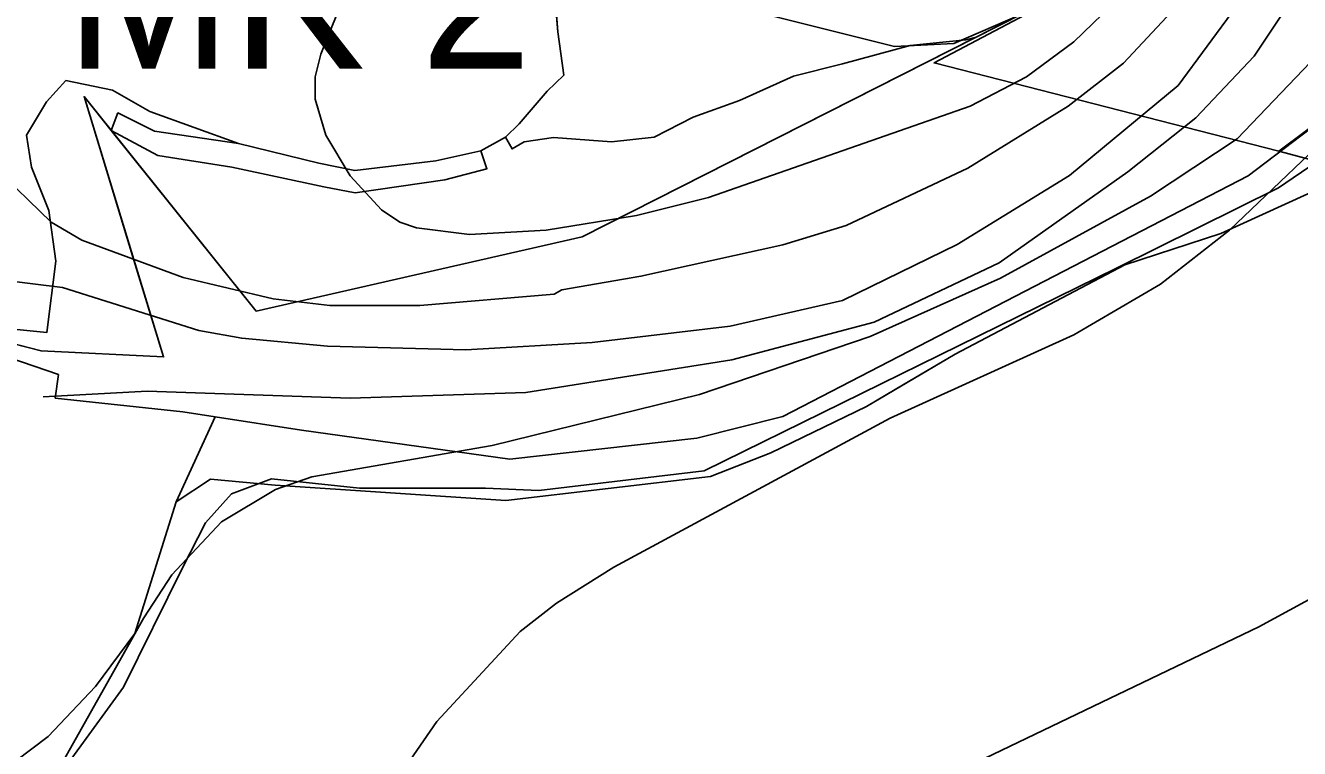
# Model space of a CAD drawing. Extents: x -662620 to -656370, y -1067090 to -1062990.
# Drawn here: x -660833.9 to -660671.9, y -1066230.3 to -1066138.4 of the extents above; entities that cross this region are included whole.
import ezdxf

# ---------------------------------------------------------------- set-up
doc = ezdxf.new("R2010")
doc.units = 0
for name, color, linetype in [('CHRANENE_LOZISKOVE_UZEMI', 7, 'Continuous'), ('LESNÍ_POZEMEK_-_STÁVAJÍCÍ', 7, 'Continuous'), ('OBVOD_PÚ', 7, 'Continuous'), ('Organizacni_opatreni_ochranne_zatravnení__protierozni_rozmistovani_plodin__osevni_postup__stridani_plodin', 7, 'Continuous'), ('ORNÁ_PŮDA_-_STÁVAJÍCÍ', 7, 'Continuous'), ('OSTATNÍ_PLOCHA_-_STÁVAJÍCÍ', 7, 'Continuous'), ('Popis_-_Lokální_biokoridor_-_stávající', 7, 'Continuous'), ('Trvalý_trávní_porost_-_stávající', 7, 'Continuous'), ('VODNÍ_PLOCHA_-_STÁVAJÍCÍ', 7, 'Continuous'), ('VRSTEVNICE_ZDŮRAZNĚNÁ', 7, 'Continuous'), ('VRSTEVNICE_ZÁKLADNÍ', 7, 'Continuous')]:
    doc.layers.add(name, color=color, linetype=linetype)

msp = doc.modelspace()

# ---------------------------------------------------------------- linework, layer by layer
at = {"layer": 'CHRANENE_LOZISKOVE_UZEMI'}
for points in [[(-660661.5, -1066144.59), (-660674.57, -1066154.35), (-660718.37, -1066143.13), (-660691.47, -1066128.89), (-660675.24, -1066105.04), (-660672.62, -1066094.05), (-660735.1, -1066054.06), (-660746.21, -1066037.46), (-660741.62, -1066027.14), (-660722.33, -1066019.77), (-660723.46, -1066017.56), (-660749.06, -1065989.87)], [(-660707.44, -1066137), (-660715.88, -1066140.67), (-660723.4, -1066141.04), (-660766.83, -1066130.15)], [(-660666.2, -1066156.57), (-660674.39, -1066154.39), (-660661.5, -1066144.59)]]:
    msp.add_lwpolyline(points, dxfattribs=at)
at = {"layer": 'LESNÍ_POZEMEK_-_STÁVAJÍCÍ'}
for p, q in [((-660713.03, -1066139.83), (-660763.13, -1066165.25)), ((-660730.03, -1066143.24), (-660721.42, -1066140.89)), ((-660721.42, -1066140.89), (-660714.34, -1066140.19)), ((-660714.34, -1066140.19), (-660713.03, -1066139.83)), ((-660736.26, -1066144.81), (-660730.03, -1066143.24)), ((-660743.12, -1066147.9), (-660736.26, -1066144.81)), ((-660749, -1066150.03), (-660743.12, -1066147.9)), ((-660753.96, -1066152.55), (-660749, -1066150.03)), ((-660822.97, -1066151.72), (-660817.03, -1066154.9)), ((-660804.57, -1066174.67), (-660822.97, -1066151.72)), ((-660776.01, -1066154.29), (-660772.85, -1066152.58)), ((-660772.85, -1066152.58), (-660772.01, -1066154.06)), ((-660772.01, -1066154.06), (-660770.47, -1066153.16)), ((-660770.47, -1066153.16), (-660766.76, -1066152.6)), ((-660766.76, -1066152.6), (-660759.38, -1066153.17)), ((-660759.38, -1066153.17), (-660753.96, -1066152.55)), ((-660817.03, -1066154.9), (-660807.65, -1066156.37)), ((-660775.21, -1066156.58), (-660776.01, -1066154.29)), ((-660807.65, -1066156.37), (-660795.93, -1066158.89)), ((-660780.58, -1066157.99), (-660775.21, -1066156.58)), ((-660795.93, -1066158.89), (-660791.98, -1066159.64)), ((-660791.98, -1066159.64), (-660780.58, -1066157.99)), ((-660763.13, -1066165.25), (-660804.57, -1066174.67))]:
    msp.add_line(p, q, dxfattribs=at)
msp.add_lwpolyline([(-660822.97, -1066151.72), (-660817.03, -1066154.9), (-660807.65, -1066156.37), (-660795.93, -1066158.89), (-660791.98, -1066159.64), (-660780.58, -1066157.99), (-660775.21, -1066156.58), (-660776.01, -1066154.29), (-660772.85, -1066152.58), (-660772.01, -1066154.06), (-660770.47, -1066153.16), (-660766.76, -1066152.6), (-660759.38, -1066153.17), (-660753.96, -1066152.55), (-660749, -1066150.03), (-660743.12, -1066147.9), (-660736.26, -1066144.81), (-660730.03, -1066143.24), (-660721.42, -1066140.89), (-660714.34, -1066140.19), (-660713.03, -1066139.83), (-660763.13, -1066165.25), (-660804.57, -1066174.67)], close=True, dxfattribs=at)
at = {"layer": 'OBVOD_PÚ'}
for points in [[(-660763.13, -1066165.25), (-660691.47, -1066128.89)], [(-660661.5, -1066144.59), (-660678.44, -1066157.46)], [(-660816.32, -1066180.51), (-660826.43, -1066147.41)], [(-660826.43, -1066147.41), (-660804.57, -1066174.67)], [(-660678.44, -1066157.46), (-660737.6, -1066188.1)], [(-660804.57, -1066174.67), (-660763.13, -1066165.25)], [(-660851.81, -1066174.61), (-660831.9, -1066179.74)], [(-660829.68, -1066182.72), (-660842.09, -1066178.5)], [(-660831.9, -1066179.74), (-660816.32, -1066180.51)], [(-660829.68, -1066182.72), (-660830.1, -1066185.76)], [(-660830.1, -1066185.76), (-660813.88, -1066187.48)], [(-660814.73, -1066198.91), (-660809.76, -1066188.12)], [(-660813.88, -1066187.48), (-660809.76, -1066188.12)], [(-660798.78, -1066189.83), (-660809.76, -1066188.12)], [(-660737.6, -1066188.1), (-660748.53, -1066190.83)], [(-660772.3, -1066193.52), (-660798.78, -1066189.83)], [(-660748.53, -1066190.83), (-660772.3, -1066193.52)], [(-660819.96, -1066215.67), (-660814.73, -1066198.91)], [(-660824.97, -1066222.39), (-660819.96, -1066215.67)], [(-660831.01, -1066228.75), (-660824.97, -1066222.39)], [(-660837.28, -1066233.47), (-660831.01, -1066228.75)]]:
    msp.add_lwpolyline(points, dxfattribs=at)
at = {"layer": 'Organizacni_opatreni_ochranne_zatravnení__protierozni_rozmistovani_plodin__osevni_postup__stridani_plodin'}
msp.add_lwpolyline([(-660663.9, -1066344.3), (-660722.9, -1066323.6), (-660800.1, -1066285.9), (-660836.2, -1066272.3), (-660843.1, -1066268.3), (-660845.7, -1066265.2), (-660846.4, -1066262), (-660844.1, -1066253.6), (-660821.4, -1066222.5), (-660813.9, -1066207.3), (-660811, -1066201.6), (-660807.7, -1066197.9), (-660802.6, -1066196), (-660791.4, -1066197.2), (-660775.4, -1066197.2), (-660768.6, -1066197.5), (-660747.6, -1066195), (-660695.2, -1066169.2), (-660674.6, -1066159), (-660659.3, -1066148.6)], dxfattribs=at)
at = {"layer": 'ORNÁ_PŮDA_-_STÁVAJÍCÍ'}
for p, q in [((-660681.91, -1066164.81), (-660668.44, -1066158.68)), ((-660694.13, -1066168.8), (-660681.91, -1066164.81)), ((-660715.7, -1066180.17), (-660694.13, -1066168.8)), ((-660722.16, -1066183.98), (-660715.7, -1066180.17)), ((-660726.97, -1066186.82), (-660722.16, -1066183.98)), ((-660739.11, -1066192.7), (-660726.97, -1066186.82)), ((-660746.79, -1066195.71), (-660739.11, -1066192.7)), ((-660814.73, -1066198.91), (-660810.36, -1066196.06)), ((-660810.36, -1066196.06), (-660802.13, -1066196.83)), ((-660772.8, -1066198.78), (-660746.79, -1066195.71)), ((-660802.13, -1066196.83), (-660772.8, -1066198.78)), ((-660819.96, -1066215.67), (-660814.73, -1066198.91)), ((-660824.97, -1066222.39), (-660819.96, -1066215.67)), ((-660831.01, -1066228.75), (-660824.97, -1066222.39)), ((-660837.28, -1066233.47), (-660831.01, -1066228.75))]:
    msp.add_line(p, q, dxfattribs=at)
msp.add_lwpolyline([(-660837.28, -1066233.47), (-660831.01, -1066228.75), (-660824.97, -1066222.39), (-660819.96, -1066215.67), (-660814.73, -1066198.91), (-660810.36, -1066196.06), (-660802.13, -1066196.83), (-660772.8, -1066198.78), (-660746.79, -1066195.71), (-660739.11, -1066192.7), (-660726.97, -1066186.82), (-660722.16, -1066183.98), (-660715.7, -1066180.17), (-660694.13, -1066168.8), (-660681.91, -1066164.81), (-660668.44, -1066158.68)], dxfattribs=at)
at = {"layer": 'OSTATNÍ_PLOCHA_-_STÁVAJÍCÍ'}
for p, q in [((-660831.22, -1066148.05), (-660828.73, -1066145.36)), ((-660831.22, -1066148.05), (-660828.73, -1066145.36)), ((-660828.73, -1066145.36), (-660822.82, -1066146.59)), ((-660828.73, -1066145.36), (-660822.82, -1066146.59)), ((-660678.44, -1066157.46), (-660661.5, -1066144.59)), ((-660678.44, -1066157.46), (-660661.5, -1066144.59)), ((-660822.97, -1066151.72), (-660826.43, -1066147.41)), ((-660826.43, -1066147.41), (-660820.25, -1066167.65)), ((-660822.97, -1066151.72), (-660826.43, -1066147.41)), ((-660826.43, -1066147.41), (-660820.25, -1066167.65)), ((-660822.82, -1066146.59), (-660818.05, -1066149.3)), ((-660822.82, -1066146.59), (-660818.05, -1066149.3)), ((-660833.73, -1066152.32), (-660831.22, -1066148.05)), ((-660833.73, -1066152.32), (-660831.22, -1066148.05)), ((-660822.12, -1066149.47), (-660822.97, -1066151.72)), ((-660822.12, -1066149.47), (-660822.97, -1066151.72)), ((-660817.48, -1066151.8), (-660822.12, -1066149.47)), ((-660817.48, -1066151.8), (-660822.12, -1066149.47)), ((-660818.05, -1066149.3), (-660806.81, -1066153.35)), ((-660818.05, -1066149.3), (-660806.81, -1066153.35)), ((-660833.13, -1066156.36), (-660833.73, -1066152.32)), ((-660833.13, -1066156.36), (-660833.73, -1066152.32)), ((-660806.81, -1066153.35), (-660817.48, -1066151.8)), ((-660806.81, -1066153.35), (-660817.48, -1066151.8)), ((-660830.9, -1066161.88), (-660833.13, -1066156.36)), ((-660830.9, -1066161.88), (-660833.13, -1066156.36)), ((-660737.6, -1066188.1), (-660678.44, -1066157.46)), ((-660737.6, -1066188.1), (-660678.44, -1066157.46)), ((-660668.44, -1066158.68), (-660681.91, -1066164.81)), ((-660668.44, -1066158.68), (-660681.91, -1066164.81)), ((-660830, -1066168.35), (-660830.9, -1066161.88)), ((-660830, -1066168.35), (-660830.9, -1066161.88)), ((-660681.91, -1066164.81), (-660694.13, -1066168.8)), ((-660681.91, -1066164.81), (-660694.13, -1066168.8)), ((-660831.18, -1066177.41), (-660830, -1066168.35)), ((-660831.18, -1066177.41), (-660830, -1066168.35)), ((-660820.25, -1066167.65), (-660816.32, -1066180.51)), ((-660820.25, -1066167.65), (-660816.32, -1066180.51)), ((-660694.13, -1066168.8), (-660715.7, -1066180.17)), ((-660694.13, -1066168.8), (-660715.7, -1066180.17)), ((-660831.9, -1066179.74), (-660851.81, -1066174.61)), ((-660831.9, -1066179.74), (-660851.81, -1066174.61)), ((-660839.3, -1066176.58), (-660831.18, -1066177.41)), ((-660839.3, -1066176.58), (-660831.18, -1066177.41)), ((-660816.32, -1066180.51), (-660831.9, -1066179.74)), ((-660816.32, -1066180.51), (-660831.9, -1066179.74)), ((-660715.7, -1066180.17), (-660726.97, -1066186.82)), ((-660715.7, -1066180.17), (-660726.97, -1066186.82)), ((-660814.73, -1066198.91), (-660809.76, -1066188.12)), ((-660814.73, -1066198.91), (-660809.76, -1066188.12)), ((-660809.76, -1066188.12), (-660798.78, -1066189.83)), ((-660809.76, -1066188.12), (-660798.78, -1066189.83)), ((-660748.53, -1066190.83), (-660737.6, -1066188.1)), ((-660748.53, -1066190.83), (-660737.6, -1066188.1)), ((-660726.97, -1066186.82), (-660739.11, -1066192.7)), ((-660726.97, -1066186.82), (-660739.11, -1066192.7)), ((-660798.78, -1066189.83), (-660772.3, -1066193.52)), ((-660798.78, -1066189.83), (-660772.3, -1066193.52)), ((-660772.3, -1066193.52), (-660748.53, -1066190.83)), ((-660772.3, -1066193.52), (-660748.53, -1066190.83)), ((-660739.11, -1066192.7), (-660746.79, -1066195.71)), ((-660739.11, -1066192.7), (-660746.79, -1066195.71)), ((-660810.36, -1066196.06), (-660814.73, -1066198.91)), ((-660810.36, -1066196.06), (-660814.73, -1066198.91)), ((-660802.13, -1066196.83), (-660810.36, -1066196.06)), ((-660802.13, -1066196.83), (-660810.36, -1066196.06)), ((-660746.79, -1066195.71), (-660772.8, -1066198.78)), ((-660746.79, -1066195.71), (-660772.8, -1066198.78)), ((-660772.8, -1066198.78), (-660802.13, -1066196.83)), ((-660772.8, -1066198.78), (-660802.13, -1066196.83))]:
    msp.add_line(p, q, dxfattribs=at)
for points in [[(-660839.3, -1066176.58), (-660831.18, -1066177.41), (-660830, -1066168.35), (-660830.9, -1066161.88), (-660833.13, -1066156.36), (-660833.73, -1066152.32), (-660831.22, -1066148.05), (-660828.73, -1066145.36), (-660822.82, -1066146.59), (-660818.05, -1066149.3), (-660806.81, -1066153.35), (-660817.48, -1066151.8), (-660822.12, -1066149.47), (-660822.97, -1066151.72), (-660826.43, -1066147.41), (-660820.25, -1066167.65), (-660816.32, -1066180.51), (-660831.9, -1066179.74), (-660851.81, -1066174.61)], [(-660839.3, -1066176.58), (-660831.18, -1066177.41), (-660830, -1066168.35), (-660830.9, -1066161.88), (-660833.13, -1066156.36), (-660833.73, -1066152.32), (-660831.22, -1066148.05), (-660828.73, -1066145.36), (-660822.82, -1066146.59), (-660818.05, -1066149.3), (-660806.81, -1066153.35), (-660817.48, -1066151.8), (-660822.12, -1066149.47), (-660822.97, -1066151.72), (-660826.43, -1066147.41), (-660820.25, -1066167.65), (-660816.32, -1066180.51), (-660831.9, -1066179.74), (-660851.81, -1066174.61)], [(-660668.44, -1066158.68), (-660681.91, -1066164.81), (-660694.13, -1066168.8), (-660715.7, -1066180.17), (-660726.97, -1066186.82), (-660739.11, -1066192.7), (-660746.79, -1066195.71), (-660772.8, -1066198.78), (-660802.13, -1066196.83), (-660810.36, -1066196.06), (-660814.73, -1066198.91), (-660809.76, -1066188.12), (-660798.78, -1066189.83), (-660772.3, -1066193.52), (-660748.53, -1066190.83), (-660737.6, -1066188.1), (-660678.44, -1066157.46), (-660661.5, -1066144.59)], [(-660668.44, -1066158.68), (-660681.91, -1066164.81), (-660694.13, -1066168.8), (-660715.7, -1066180.17), (-660726.97, -1066186.82), (-660739.11, -1066192.7), (-660746.79, -1066195.71), (-660772.8, -1066198.78), (-660802.13, -1066196.83), (-660810.36, -1066196.06), (-660814.73, -1066198.91), (-660809.76, -1066188.12), (-660798.78, -1066189.83), (-660772.3, -1066193.52), (-660748.53, -1066190.83), (-660737.6, -1066188.1), (-660678.44, -1066157.46), (-660661.5, -1066144.59)]]:
    msp.add_lwpolyline(points, dxfattribs=at)
at = {"layer": 'Trvalý_trávní_porost_-_stávající'}
for p, q in [((-660766.65, -1066133.65), (-660766.2, -1066139.15)), ((-660766.2, -1066139.15), (-660765.43, -1066144.66)), ((-660828.73, -1066145.36), (-660831.22, -1066148.05)), ((-660822.82, -1066146.59), (-660828.73, -1066145.36)), ((-660765.43, -1066144.66), (-660767.54, -1066146.7)), ((-660818.05, -1066149.3), (-660822.82, -1066146.59)), ((-660767.54, -1066146.7), (-660771.14, -1066150.87)), ((-660831.22, -1066148.05), (-660833.73, -1066152.32)), ((-660806.81, -1066153.35), (-660818.05, -1066149.3)), ((-660771.14, -1066150.87), (-660772.85, -1066152.58)), ((-660833.73, -1066152.32), (-660833.13, -1066156.36)), ((-660796.57, -1066155.88), (-660806.81, -1066153.35)), ((-660772.85, -1066152.58), (-660776.01, -1066154.29)), ((-660781.72, -1066155.59), (-660792.02, -1066156.8)), ((-660776.01, -1066154.29), (-660781.72, -1066155.59)), ((-660833.13, -1066156.36), (-660830.9, -1066161.88)), ((-660792.02, -1066156.8), (-660796.57, -1066155.88)), ((-660830.9, -1066161.88), (-660830, -1066168.35)), ((-660830, -1066168.35), (-660831.18, -1066177.41)), ((-660831.18, -1066177.41), (-660839.3, -1066176.58))]:
    msp.add_line(p, q, dxfattribs=at)
msp.add_lwpolyline([(-660766.65, -1066133.65), (-660766.2, -1066139.15), (-660765.43, -1066144.66), (-660767.54, -1066146.7), (-660771.14, -1066150.87), (-660772.85, -1066152.58), (-660776.01, -1066154.29), (-660781.72, -1066155.59), (-660792.02, -1066156.8), (-660796.57, -1066155.88), (-660806.81, -1066153.35), (-660818.05, -1066149.3), (-660822.82, -1066146.59), (-660828.73, -1066145.36), (-660831.22, -1066148.05), (-660833.73, -1066152.32), (-660833.13, -1066156.36), (-660830.9, -1066161.88), (-660830, -1066168.35), (-660831.18, -1066177.41), (-660839.3, -1066176.58)], dxfattribs=at)
at = {"layer": 'VODNÍ_PLOCHA_-_STÁVAJÍCÍ'}
for p, q in [((-660766.2, -1066139.15), (-660766.65, -1066133.65)), ((-660707.8, -1066137.18), (-660713.03, -1066139.83)), ((-660765.43, -1066144.66), (-660766.2, -1066139.15)), ((-660721.42, -1066140.89), (-660730.03, -1066143.24)), ((-660714.34, -1066140.19), (-660721.42, -1066140.89)), ((-660713.03, -1066139.83), (-660714.34, -1066140.19)), ((-660730.03, -1066143.24), (-660736.26, -1066144.81)), ((-660767.54, -1066146.7), (-660765.43, -1066144.66)), ((-660736.26, -1066144.81), (-660743.12, -1066147.9)), ((-660771.14, -1066150.87), (-660767.54, -1066146.7)), ((-660743.12, -1066147.9), (-660749, -1066150.03)), ((-660822.97, -1066151.72), (-660822.12, -1066149.47)), ((-660822.12, -1066149.47), (-660817.48, -1066151.8)), ((-660772.85, -1066152.58), (-660771.14, -1066150.87)), ((-660749, -1066150.03), (-660753.96, -1066152.55)), ((-660817.03, -1066154.9), (-660822.97, -1066151.72)), ((-660817.48, -1066151.8), (-660806.81, -1066153.35)), ((-660806.81, -1066153.35), (-660796.57, -1066155.88)), ((-660772.01, -1066154.06), (-660772.85, -1066152.58)), ((-660770.47, -1066153.16), (-660772.01, -1066154.06)), ((-660766.76, -1066152.6), (-660770.47, -1066153.16)), ((-660759.38, -1066153.17), (-660766.76, -1066152.6)), ((-660753.96, -1066152.55), (-660759.38, -1066153.17)), ((-660807.65, -1066156.37), (-660817.03, -1066154.9)), ((-660792.02, -1066156.8), (-660781.72, -1066155.59)), ((-660781.72, -1066155.59), (-660776.01, -1066154.29)), ((-660776.01, -1066154.29), (-660775.21, -1066156.58)), ((-660795.93, -1066158.89), (-660807.65, -1066156.37)), ((-660796.57, -1066155.88), (-660792.02, -1066156.8)), ((-660775.21, -1066156.58), (-660780.58, -1066157.99)), ((-660791.98, -1066159.64), (-660795.93, -1066158.89)), ((-660780.58, -1066157.99), (-660791.98, -1066159.64))]:
    msp.add_line(p, q, dxfattribs=at)
msp.add_lwpolyline([(-660707.8, -1066137.18), (-660713.03, -1066139.83), (-660714.34, -1066140.19), (-660721.42, -1066140.89), (-660730.03, -1066143.24), (-660736.26, -1066144.81), (-660743.12, -1066147.9), (-660749, -1066150.03), (-660753.96, -1066152.55), (-660759.38, -1066153.17), (-660766.76, -1066152.6), (-660770.47, -1066153.16), (-660772.01, -1066154.06), (-660772.85, -1066152.58), (-660771.14, -1066150.87), (-660767.54, -1066146.7), (-660765.43, -1066144.66), (-660766.2, -1066139.15), (-660766.65, -1066133.65)], dxfattribs=at)
msp.add_lwpolyline([(-660780.58, -1066157.99), (-660791.98, -1066159.64), (-660795.93, -1066158.89), (-660807.65, -1066156.37), (-660817.03, -1066154.9), (-660822.97, -1066151.72), (-660822.12, -1066149.47), (-660817.48, -1066151.8), (-660806.81, -1066153.35), (-660796.57, -1066155.88), (-660792.02, -1066156.8), (-660781.72, -1066155.59), (-660776.01, -1066154.29), (-660775.21, -1066156.58)], close=True, dxfattribs=at)
at = {"layer": 'VRSTEVNICE_ZDŮRAZNĚNÁ'}
msp.add_lwpolyline([(-660848.63, -1066173.23), (-660842.48, -1066171.16), (-660837.04, -1066170.71), (-660829.17, -1066171.68), (-660811.83, -1066177.13), (-660806.38, -1066178.13), (-660795.49, -1066179.14), (-660777.91, -1066179.59), (-660761.82, -1066178.68), (-660744.31, -1066176.61), (-660730.04, -1066173.31), (-660715.44, -1066166.19), (-660701.16, -1066157.45), (-660687.34, -1066145.99), (-660679.99, -1066136.01), (-660662.67, -1066102.5)], dxfattribs=at)
at = {"layer": 'VRSTEVNICE_ZÁKLADNÍ'}
for points in [[(-660795.2, -1066173.98), (-660783.73, -1066173.98), (-660766.68, -1066172.54), (-660765.68, -1066171.97), (-660755.64, -1066170.25), (-660737.59, -1066166.24), (-660729.56, -1066163.8), (-660714.08, -1066156.49), (-660701.33, -1066148.61), (-660694.31, -1066143.16), (-660684.56, -1066132.7), (-660682.27, -1066128.55), (-660681.69, -1066126.54), (-660675.24, -1066114.07), (-660664.55, -1066097.09)], [(-660795.2, -1066173.98), (-660783.73, -1066173.98), (-660766.68, -1066172.54), (-660765.68, -1066171.97), (-660755.64, -1066170.25), (-660737.59, -1066166.24), (-660729.56, -1066163.8), (-660714.08, -1066156.49), (-660701.33, -1066148.61), (-660694.31, -1066143.16), (-660684.56, -1066132.7), (-660682.27, -1066128.55), (-660681.69, -1066126.54), (-660675.24, -1066114.07), (-660664.55, -1066097.09)], [(-660831.61, -1066185.59), (-660818.42, -1066184.87), (-660792.62, -1066185.73), (-660770.26, -1066185.01), (-660744.1, -1066180.86), (-660726, -1066176.07), (-660710.11, -1066168.56), (-660693.76, -1066156.97), (-660685.12, -1066150.11), (-660677.68, -1066142.27), (-660665.93, -1066124.53)], [(-660831.61, -1066185.59), (-660818.42, -1066184.87), (-660792.62, -1066185.73), (-660770.26, -1066185.01), (-660744.1, -1066180.86), (-660726, -1066176.07), (-660710.11, -1066168.56), (-660693.76, -1066156.97), (-660685.12, -1066150.11), (-660677.68, -1066142.27), (-660665.93, -1066124.53)], [(-660789.9, -1066125.97), (-660796.35, -1066142.02), (-660797.06, -1066144.88), (-660797.06, -1066147.75), (-660795.68, -1066152.33), (-660792.62, -1066157.49), (-660788.61, -1066161.79), (-660786.31, -1066163.37), (-660784.17, -1066164.09), (-660777.43, -1066164.95), (-660767.68, -1066164.37), (-660756.22, -1066162.51), (-660747.05, -1066160.22), (-660713.8, -1066148.61), (-660706.63, -1066144.88), (-660700.61, -1066140.44), (-660691.01, -1066131.12)], [(-660789.9, -1066125.97), (-660796.35, -1066142.02), (-660797.06, -1066144.88), (-660797.06, -1066147.75), (-660795.68, -1066152.33), (-660792.62, -1066157.49), (-660788.61, -1066161.79), (-660786.31, -1066163.37), (-660784.17, -1066164.09), (-660777.43, -1066164.95), (-660767.68, -1066164.37), (-660756.22, -1066162.51), (-660747.05, -1066160.22), (-660713.8, -1066148.61), (-660706.63, -1066144.88), (-660700.61, -1066140.44), (-660691.01, -1066131.12)], [(-660670.52, -1066143.02), (-660679.83, -1066152.77), (-660690.87, -1066160.07), (-660709.95, -1066170.51), (-660726.49, -1066177.89), (-660748.18, -1066185.27), (-660774.56, -1066191.75), (-660797.49, -1066195.76), (-660802.08, -1066197.34), (-660808.96, -1066201.49), (-660815.26, -1066208.23), (-660818.85, -1066213.68), (-660830.6, -1066234.6)], [(-660670.52, -1066143.02), (-660679.83, -1066152.77), (-660690.87, -1066160.07), (-660709.95, -1066170.51), (-660726.49, -1066177.89), (-660748.18, -1066185.27), (-660774.56, -1066191.75), (-660797.49, -1066195.76), (-660802.08, -1066197.34), (-660808.96, -1066201.49), (-660815.26, -1066208.23), (-660818.85, -1066213.68), (-660830.6, -1066234.6)], [(-660816.45, -1066277.48), (-660815.28, -1066272.88), (-660814.83, -1066271.58), (-660810.25, -1066263.84), (-660802.65, -1066254.23), (-660798.07, -1066249.5), (-660791.76, -1066241.62), (-660781.59, -1066226.86), (-660770.98, -1066215.4), (-660766.39, -1066211.81), (-660759.08, -1066207.23), (-660723.97, -1066188.31), (-660700.61, -1066177.7), (-660689.58, -1066171.25), (-660680.83, -1066164.37), (-660665.21, -1066149.47)], [(-660816.45, -1066277.48), (-660815.28, -1066272.88), (-660814.83, -1066271.58), (-660810.25, -1066263.84), (-660802.65, -1066254.23), (-660798.07, -1066249.5), (-660791.76, -1066241.62), (-660781.59, -1066226.86), (-660770.98, -1066215.4), (-660766.39, -1066211.81), (-660759.08, -1066207.23), (-660723.97, -1066188.31), (-660700.61, -1066177.7), (-660689.58, -1066171.25), (-660680.83, -1066164.37), (-660665.21, -1066149.47)], [(-660837.91, -1066156.35), (-660830.6, -1066163.37), (-660826.73, -1066165.66), (-660813.83, -1066170.39), (-660802.37, -1066173.12), (-660795.2, -1066173.98)], [(-660837.91, -1066156.35), (-660830.6, -1066163.37), (-660826.73, -1066165.66), (-660813.83, -1066170.39), (-660802.37, -1066173.12), (-660795.2, -1066173.98)], [(-660785.27, -1066286.8), (-660779.45, -1066279.48), (-660777.52, -1066277), (-660774.28, -1066273.29), (-660765.25, -1066265.56), (-660748.34, -1066253.23), (-660730.14, -1066241.48), (-660712.94, -1066232.02), (-660677.11, -1066214.82), (-660651.31, -1066200.78)], [(-660785.27, -1066286.8), (-660779.45, -1066279.48), (-660777.52, -1066277), (-660774.28, -1066273.29), (-660765.25, -1066265.56), (-660748.34, -1066253.23), (-660730.14, -1066241.48), (-660712.94, -1066232.02), (-660677.11, -1066214.82), (-660651.31, -1066200.78)]]:
    msp.add_lwpolyline(points, dxfattribs=at)

# ---------------------------------------------------------------- texts
at = {"layer": 'Popis_-_Lokální_biokoridor_-_stávající'}
msp.add_text('MK 2', height=19, dxfattribs=at).set_placement((-660828.82, -1066143.86))

doc.saveas('drawing.dxf')
